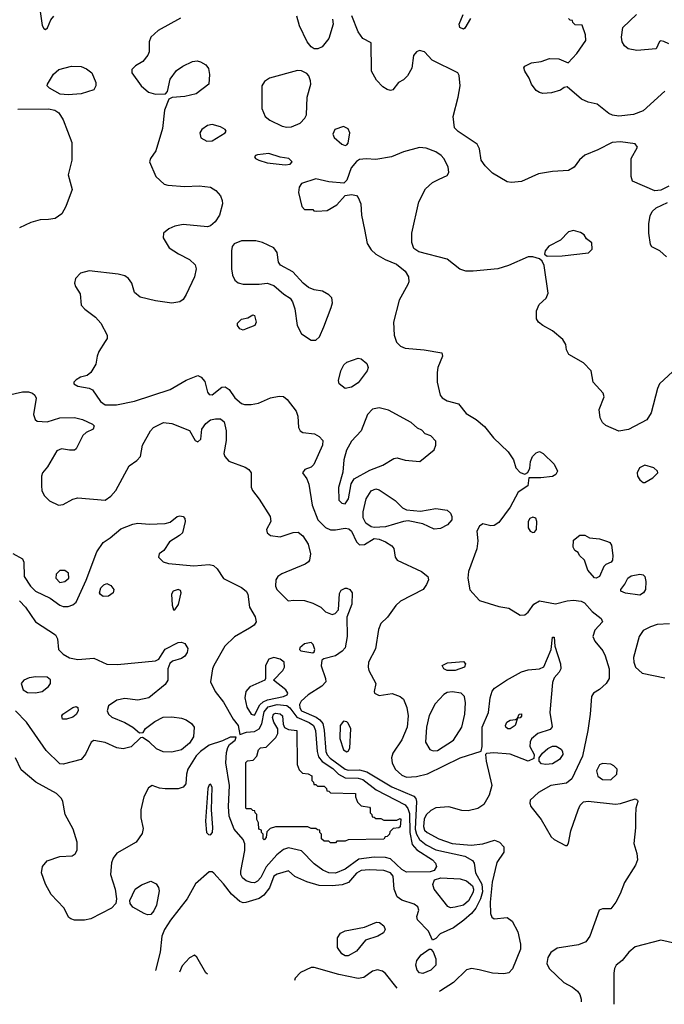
# Model space of a CAD drawing. Extents: x 1173029 to 1307123, y 522559 to 678521.
# Tile 279 of 623: x 1262466 to 1266446, y 525304 to 531383. Entities that reach past the tile are written whole.
import ezdxf

# ---------------------------------------------------------------- set-up
doc = ezdxf.new("R2010")
doc.units = 0

msp = doc.modelspace()

# ---------------------------------------------------------------- linework, layer by layer
at = {"layer": '0CON10XD'}
for points in [[(1262592.7, 531432.7), (1262606.1, 531346.1), (1262615, 531327.5), (1262625, 531322.5), (1262638.3, 531331.7), (1262659.1, 531380.9), (1262676.2, 531403.8)], [(1263458.3, 531391.7), (1263322, 531315), (1263275, 531275.7), (1263264.6, 531245), (1263265.6, 531185), (1263257.4, 531162.6), (1263226.2, 531123.8), (1263182, 531098), (1263158, 531075), (1263159.2, 531055), (1263216.5, 530975), (1263261.4, 530935), (1263305, 530922.5), (1263366, 530924), (1263379.7, 530940.3), (1263395.4, 531014.6), (1263435, 531068.6), (1263473.9, 531096.1), (1263533.8, 531125), (1263561.4, 531128.6), (1263583.3, 531123.3)], [(1264396.7, 531385), (1264401.2, 531355), (1264374.5, 531265.5), (1264332.9, 531215), (1264306.7, 531203.3), (1264285, 531203.6), (1264265, 531215.6), (1264241.2, 531245), (1264194.6, 531344.6), (1264176.2, 531405)], [(1266472.5, 530355), (1266425, 530330), (1266387, 530327), (1266250, 530385), (1266240, 530415), (1266240, 530525), (1266280, 530595), (1266265.6, 530615.6), (1266175, 530629.1), (1266123.3, 530625), (1266035, 530578.6), (1265955, 530547.1), (1265922.2, 530517.8), (1265888.7, 530471.3), (1265855, 530451.4), (1265755, 530445.7), (1265669.7, 530430.3), (1265565, 530384), (1265502.3, 530377.7), (1265475, 530381.2), (1265384, 530435), (1265339.7, 530479.7), (1265315.8, 530515), (1265304.3, 530585), (1265290, 530615), (1265173.1, 530693.1), (1265150.6, 530715), (1265141.8, 530785), (1265174, 530905), (1265185.4, 530975), (1265178.9, 531038.9), (1265172, 531055), (1265012.2, 531132.2), (1264964.3, 531184.3), (1264935, 531192.5), (1264915, 531184), (1264898.3, 531161.7), (1264887, 531083), (1264861.1, 531035), (1264835, 531010.6), (1264805, 530994), (1264770.5, 530949.5), (1264755, 530946.2), (1264735, 530952), (1264708.3, 530968.3), (1264668.3, 531008.3), (1264638, 531065), (1264635, 531240), (1264585, 531266.2), (1264555, 531306.7), (1264515.9, 531405.9)], [(1265249.2, 531390.8), (1265215, 531330), (1265205, 531324.2), (1265184.2, 531335), (1265179.2, 531355), (1265203.3, 531415)], [(1266448.5, 530941.5), (1266315, 530820), (1266255, 530798.1), (1266165, 530786.5), (1266125, 530792.2), (1266102.6, 530802.6), (1266031.7, 530861.7), (1265975, 530874), (1265935, 530892), (1265845, 530967.5), (1265826.4, 530963.6), (1265805, 530946.7), (1265749.2, 530930.8), (1265695, 530927.1), (1265675, 530932.9), (1265654.6, 530944.6), (1265625.7, 530985), (1265611.3, 531021.3), (1265583.8, 531065), (1265577.5, 531085), (1265583.6, 531096.4), (1265625, 531116.2), (1265685, 531124), (1265737.7, 531142.3), (1265795, 531140), (1265853, 531117), (1265905, 531173.8), (1265960.6, 531255), (1265959.1, 531289.1), (1265938.3, 531348.3), (1265895, 531350), (1265880, 531365), (1265878.3, 531378.3), (1265865, 531380), (1265855, 531390)], [(1266474.4, 531234.4), (1266443, 531247), (1266425, 531252.5), (1266415, 531247.5), (1266395, 531202.5), (1266275, 531191.5), (1266222.6, 531202.6), (1266200.4, 531220.4), (1266185.6, 531245), (1266182.2, 531275), (1266190, 531335), (1266273.8, 531415)], [(1263583.3, 531123.3), (1263614.6, 531104.6), (1263631.1, 531081.1), (1263638.5, 531045), (1263634.4, 530985), (1263555, 530924.5), (1263485, 530908.8), (1263408, 530902), (1263388, 530892), (1263359.4, 530825), (1263348.3, 530711.7), (1263307, 530573), (1263273.3, 530525), (1263266.7, 530505), (1263306.2, 530415), (1263357.3, 530367.3), (1263380.5, 530360.5), (1263485, 530352.9), (1263575, 530357.8), (1263645, 530348.6), (1263677.4, 530327.4), (1263705.5, 530295.5), (1263717.1, 530267.1), (1263717.5, 530245), (1263700.4, 530175), (1263673.6, 530135), (1263645, 530109.5), (1263625, 530104.5), (1263475, 530117.8), (1263425, 530108.1), (1263388, 530092), (1263354.5, 530065.5), (1263352, 530035), (1263390, 529975), (1263446.3, 529936.3), (1263515, 529902.5), (1263548.7, 529868.7), (1263555.8, 529845), (1263546, 529795), (1263494.4, 529685), (1263475, 529656), (1263455, 529640.8), (1263405, 529633.1), (1263305, 529647.1), (1263209.5, 529669.5), (1263175, 529699.2), (1263158.1, 529755), (1263138.6, 529785), (1263115, 529800.5), (1263075, 529812.1), (1262895, 529832.9), (1262842.6, 529817.4), (1262810, 529785), (1262803.8, 529755), (1262810, 529735), (1262839.3, 529689.3), (1262845, 529620), (1262867.5, 529595), (1262935, 529546), (1262968, 529508), (1263005.6, 529435), (1263005.7, 529415), (1262994.2, 529395), (1262955.8, 529335), (1262944, 529305), (1262936, 529255), (1262905.8, 529204.2), (1262883.9, 529186.1), (1262842.5, 529175), (1262815, 529160), (1262800, 529145), (1262800, 529135), (1262825, 529120), (1262895, 529108.6), (1262915, 529098.1), (1262965, 529025.4), (1262995, 529005.3), (1263064.7, 529005.3), (1263175, 529027.3), (1263395, 529099.4), (1263493.3, 529156.7), (1263565, 529185.5), (1263586.2, 529176.2), (1263608.6, 529148.6), (1263625, 529082.5), (1263635, 529068), (1263655, 529066), (1263715, 529113.8), (1263735, 529116), (1263759.7, 529099.7), (1263795, 529048.1), (1263835, 529012.1), (1263855, 529006.2), (1263895, 529006.8), (1263940, 529015), (1264015, 529048.2), (1264068.6, 529058.6), (1264095, 529056.2), (1264117.8, 529037.8), (1264173.8, 528965), (1264182.9, 528935), (1264186.7, 528865), (1264197.5, 528845), (1264215, 528834.3), (1264286.2, 528826.2), (1264315, 528809.4), (1264336.9, 528785), (1264335.6, 528755), (1264282.7, 528637.3), (1264265, 528620), (1264227.5, 528605), (1264212.5, 528585), (1264238.3, 528548.3), (1264251.4, 528515), (1264271.5, 528385), (1264306.7, 528295), (1264355, 528246.7), (1264385, 528233.3), (1264415, 528232.5), (1264475, 528243.8), (1264498.4, 528238.4), (1264515.6, 528225), (1264545, 528158.8), (1264565, 528140.6), (1264595, 528142.9), (1264655, 528180), (1264685, 528176), (1264725, 528158), (1264763.9, 528133.9), (1264775, 528117.5), (1264783.8, 528065), (1264795.8, 528045.8), (1264946.7, 527976.7), (1264985.5, 527945.5), (1264989.2, 527925), (1264978, 527895), (1264956, 527865), (1264817.2, 527792.8), (1264788.5, 527765), (1264735.9, 527694.1), (1264695.6, 527655), (1264681.3, 527618.7), (1264662.4, 527497.6), (1264618.8, 527415), (1264616.9, 527385), (1264622.5, 527365), (1264665.8, 527285), (1264654, 527235), (1264656.7, 527225), (1264685, 527210.8), (1264765, 527222), (1264814.3, 527204.3), (1264836.6, 527186.6), (1264856.7, 527136.7), (1264863.8, 527085), (1264857.5, 527015), (1264825, 526935.8), (1264768.9, 526855), (1264761.1, 526825), (1264765.6, 526795), (1264783.5, 526755), (1264825, 526717.5), (1264855, 526706.6), (1264915, 526709.3), (1264983.2, 526726.8), (1265185, 526825.3), (1265315, 526867.5), (1265322, 526895), (1265321.6, 527015), (1265359.3, 527105), (1265370.8, 527195), (1265383.4, 527236.6), (1265398, 527255), (1265471.4, 527305), (1265565, 527357.1), (1265605, 527369.3), (1265675, 527375.6), (1265702.1, 527387.9), (1265746.2, 527495), (1265755, 527570), (1265765, 527570), (1265768.8, 527515), (1265805.6, 527405), (1265807.5, 527375), (1265796.2, 527355), (1265765, 527318.8), (1265755, 527290), (1265737.9, 527105), (1265754.1, 527015.9), (1265740.3, 526999.7), (1265665, 526974.6), (1265625, 526942.9), (1265616.5, 526925), (1265615.7, 526895), (1265642.5, 526845), (1265639.3, 526820.7), (1265605, 526804), (1265495, 526847.1), (1265393, 526857), (1265347.5, 526852.5), (1265342.5, 526845), (1265346, 526804), (1265380.8, 526655), (1265364.6, 526595), (1265332.2, 526537.8), (1265295, 526512.3), (1265235, 526498.9), (1265195, 526500.7), (1265115, 526523.2), (1265035, 526515.8), (1265005, 526500.7), (1264975, 526472.5), (1264964.1, 526445.9), (1264959.6, 526400.4), (1264965, 526379.6), (1264980.8, 526365), (1265054.4, 526325), (1265135, 526296.7), (1265253.7, 526286.3), (1265324.6, 526295.4), (1265396.6, 526316.6), (1265428.8, 526305), (1265455.8, 526275.8), (1265455, 526242.5), (1265411.1, 526178.9), (1265382, 526058), (1265371.5, 525935), (1265372.1, 525865), (1265380.8, 525840.8), (1265395, 525830.6), (1265475, 525840.4), (1265507.3, 525817.3), (1265541, 525751), (1265557.8, 525675), (1265557.8, 525645), (1265507.5, 525522.5), (1265485, 525498.2), (1265455, 525492.5), (1265385.3, 525495.3), (1265303.4, 525516.6), (1265255, 525524.3), (1265225, 525517.5), (1265145, 525438.5), (1265065, 525386.9), (1265056.5, 525383.5)], [(1262765, 530918.8), (1262716.4, 530923.6), (1262649.5, 530959.5), (1262636.2, 530975), (1262638, 530985), (1262675, 531046.2), (1262708.8, 531075), (1262785.6, 531095.6), (1262845, 531094.2), (1262879.7, 531079.7), (1262912.5, 531055), (1262936.2, 530995), (1262936.1, 530973.9), (1262925, 530950), (1262845, 530924), (1262765, 530918.8)], [(1264115, 530718.1), (1264145, 530721.9), (1264196.8, 530743.2), (1264226.2, 530775), (1264236, 530795), (1264241.2, 530905), (1264263.1, 530985), (1264262.5, 531005), (1264252, 531035), (1264239.7, 531049.7), (1264205, 531067.1), (1264182.1, 531067.9), (1264009.4, 531020.6), (1263978.2, 531001.8), (1263960.8, 530975), (1263960.8, 530835), (1263980.8, 530785), (1264011.4, 530761.4), (1264086.7, 530725), (1264115, 530718.1)], [(1262455, 530831.1), (1262645, 530832.9), (1262683, 530823), (1262707, 530807), (1262734.2, 530764.2), (1262788.9, 530625), (1262788.1, 530515), (1262765.6, 530425), (1262790, 530335), (1262751.1, 530228.9), (1262725.5, 530184.5), (1262685, 530155.7), (1262645, 530150)], [(1263621.7, 530631.7), (1263655, 530634.3), (1263734, 530685), (1263740, 530695), (1263734, 530705), (1263705, 530721.8), (1263655, 530735.4), (1263625, 530729.6), (1263590, 530705), (1263577.5, 530685), (1263585, 530653.3), (1263621.7, 530631.7)], [(1264475, 530606.7), (1264485, 530610), (1264495, 530620), (1264504, 530685), (1264495, 530708.8), (1264465, 530724), (1264412.5, 530705), (1264400, 530675), (1264407.5, 530655), (1264455, 530613.3), (1264475, 530606.7)], [(1266524.2, 529235), (1266416.9, 529135), (1266403.7, 529106.3), (1266364.7, 528955), (1266337, 528913), (1266225, 528852.5), (1266165, 528842.5), (1266085, 528878), (1266065, 528896.2), (1266049.2, 528925), (1266042.9, 528975), (1266074, 529055), (1266067.3, 529077.3), (1266006.7, 529145), (1265993.3, 529215), (1265946.7, 529265), (1265855.8, 529315.8), (1265842.5, 529345), (1265837.3, 529377.3), (1265818.3, 529408.3), (1265755, 529461.2), (1265695, 529494.2), (1265668, 529515), (1265657.5, 529535), (1265655.7, 529585), (1265674, 529625), (1265717.3, 529662.7), (1265729.2, 529695), (1265704.2, 529865), (1265692.3, 529892.3), (1265676.1, 529906.1), (1265635, 529918), (1265605, 529918), (1265484.4, 529865.6), (1265417.5, 529845), (1265265, 529829.5), (1265220.9, 529830.9), (1265182.4, 529842.4), (1265104.3, 529904.3), (1264929.7, 529949.7), (1264900, 529970), (1264888, 530008), (1264886.6, 530065), (1264931.2, 530258.8), (1264971.9, 530338.1), (1265015, 530378.1), (1265055, 530398.6), (1265105, 530421.2), (1265115, 530440), (1265110.8, 530475), (1265084.2, 530525), (1265068, 530545), (1265035, 530567.1), (1264975, 530589.2), (1264935, 530592.9), (1264835, 530566.5), (1264762.5, 530535), (1264665, 530519.5), (1264605, 530524.4), (1264565, 530520), (1264545, 530506.2), (1264512.8, 530467.2), (1264485, 530392.5), (1264467, 530373), (1264375, 530380.8), (1264295, 530400), (1264205, 530371.2), (1264191.7, 530348.3), (1264187.5, 530315), (1264208.3, 530228.3), (1264225, 530210), (1264275, 530210), (1264282.5, 530202.5), (1264301.2, 530201.2), (1264365, 530204), (1264425, 530238.8), (1264475, 530297.5), (1264515, 530302.5), (1264545, 530296.7), (1264556, 530285), (1264571.9, 530245), (1264577.1, 530175), (1264595, 530086.7), (1264611.8, 530001.8), (1264635, 529961.4), (1264665, 529935.7), (1264722.6, 529902.6), (1264793, 529873), (1264845, 529830), (1264865.6, 529795), (1264868.1, 529765), (1264863.2, 529746.8), (1264809.4, 529650.6), (1264774.6, 529515), (1264778.7, 529435), (1264792.6, 529392.6), (1264816.8, 529366.8), (1264845, 529353.8), (1264963.6, 529343.6), (1265072.5, 529325), (1265076.7, 529305), (1265048, 529235), (1265042.5, 529205), (1265042.5, 529145), (1265062, 529065), (1265075, 529048), (1265105, 529029.2), (1265175, 529011.2), (1265221.7, 528951.7), (1265285, 528914), (1265335, 528870.8)], [(1264105, 530486.2), (1264135, 530490), (1264147.5, 530505), (1264127.5, 530525), (1264075, 530533.8), (1264005, 530556.7), (1263935, 530548.8), (1263922.5, 530545), (1263916.7, 530535), (1263922.5, 530525), (1263942.5, 530515), (1263995, 530499.4), (1264105, 530486.2)], [(1266459.3, 529919.3), (1266418.8, 529955), (1266369.5, 529979.5), (1266360, 529995), (1266350, 530065), (1266350, 530125), (1266357.9, 530172.1), (1266370.9, 530199.1), (1266395, 530221.2), (1266465, 530253.3)], [(1262645, 530150), (1262592.8, 530147.2), (1262535, 530131.4), (1262465, 530096.9)], [(1265722.5, 529922.5), (1265815, 529924.4), (1265977, 529943), (1266000, 529965), (1265997.5, 530005), (1265965, 530030), (1265950, 530055), (1265927.9, 530067.9), (1265885, 530081.4), (1265855, 530072.9), (1265805, 530021.4), (1265732.5, 529985), (1265710.8, 529955), (1265706.7, 529935), (1265722.5, 529922.5)], [(1264265, 529404.2), (1264295, 529404.4), (1264317.1, 529425), (1264344.6, 529485.4), (1264388.8, 529605), (1264396.7, 529635), (1264392.5, 529665), (1264375, 529683.3), (1264335, 529705.8), (1264284.4, 529714.4), (1264250, 529730), (1264216.2, 529755), (1264152, 529825), (1264076.1, 529866.1), (1264063.8, 529885), (1264056, 529945), (1264034.4, 529974.4), (1263965, 530006.4), (1263925, 530017.9), (1263835, 530017.5), (1263790.7, 529999.3), (1263777.9, 529982.1), (1263773.1, 529955), (1263773.1, 529845), (1263779.4, 529805), (1263794.6, 529774.6), (1263815, 529757.8), (1263845, 529748.8), (1263945, 529749.1), (1263995, 529755.8), (1264035, 529742), (1264097.6, 529687.6), (1264135, 529664), (1264151.3, 529641.3), (1264165, 529597.5), (1264179.6, 529495), (1264205, 529444), (1264265, 529404.2)], [(1263845, 529466.7), (1263825, 529473.3), (1263810, 529495), (1263811.7, 529508.3), (1263836.4, 529533.6), (1263875, 529542.5), (1263905, 529560), (1263915, 529556.7), (1263925.6, 529515), (1263918, 529495), (1263865, 529473.8), (1263845, 529466.7)], [(1264475, 529106.2), (1264438.9, 529135), (1264434.5, 529155), (1264449.5, 529215), (1264467.8, 529252.2), (1264485, 529267.8), (1264555, 529293.1), (1264575, 529289.4), (1264609.3, 529259.3), (1264616.9, 529235), (1264612.2, 529215), (1264555, 529140), (1264515, 529113.8), (1264475, 529106.2)], [(1262393.3, 529065), (1262484.5, 529084.5), (1262520, 529085), (1262545, 529077.1), (1262559.2, 529065), (1262568.1, 529045), (1262552.5, 528945), (1262562.5, 528915), (1262573.9, 528903.9), (1262635, 528899.2), (1262715, 528924.3), (1262805, 528925.6), (1262855, 528914.4), (1262915, 528885.6), (1262925.7, 528875), (1262920.8, 528855), (1262876.8, 528833.2), (1262856.4, 528815), (1262815, 528733.8), (1262804.1, 528725.9), (1262774.3, 528724.3), (1262725, 528734), (1262695, 528721.2), (1262637, 528623), (1262607.5, 528585), (1262600, 528565), (1262600, 528505), (1262603.3, 528475), (1262616.7, 528445), (1262651.3, 528411.3), (1262705, 528385.6), (1262735, 528388.5), (1262795, 528422.5), (1262825, 528430.4), (1262993, 528417), (1263028.3, 528441.7), (1263058.9, 528475), (1263142.7, 528627.3), (1263189.1, 528660.9), (1263211.2, 528685), (1263224.1, 528755.9), (1263274.2, 528845), (1263292, 528865), (1263355, 528895.6), (1263405, 528888.9), (1263515.5, 528845.5), (1263550, 528785), (1263565, 528777.1), (1263585, 528793.3), (1263590, 528855), (1263615, 528888.6), (1263645, 528911.4), (1263675, 528918.6), (1263705, 528918), (1263729.3, 528899.3), (1263740.5, 528845), (1263740, 528785), (1263726.9, 528705), (1263731.9, 528685), (1263757.8, 528657.8), (1263859.2, 528619.2), (1263880, 528605), (1263894.4, 528585), (1263896, 528496), (1263902.9, 528475), (1263945, 528422.9), (1264012, 528315), (1264016.2, 528285), (1263990, 528235), (1263995, 528213.8), (1264015, 528198), (1264075, 528188.8), (1264154.3, 528215.7), (1264185, 528218.1), (1264215, 528196.5), (1264248, 528145), (1264260.6, 528085), (1264256.2, 528045), (1264250, 528035), (1264229.5, 528020.5), (1264085, 527962), (1264060, 527945), (1264046.7, 527925), (1264046.2, 527885), (1264053.8, 527865), (1264124.2, 527794.2), (1264159.3, 527799.3), (1264225, 527795.7), (1264275, 527780.8), (1264325.6, 527755.6), (1264355, 527726.2), (1264395, 527711.2), (1264413.6, 527716.4), (1264435, 527740), (1264440.5, 527839.5), (1264450.5, 527859.5), (1264475, 527873.8), (1264485, 527872), (1264504.1, 527864.1), (1264518, 527845), (1264516, 527775), (1264486.6, 527693.4), (1264488.2, 527575), (1264476.5, 527505), (1264457, 527483), (1264415.3, 527454.7), (1264343.3, 527436.7), (1264331.4, 527428.6), (1264327, 527393), (1264354.5, 527315), (1264355.6, 527295), (1264332.2, 527267.8), (1264247.5, 527215), (1264204.8, 527175.2), (1264194.4, 527155.6), (1264195.2, 527135), (1264206, 527115), (1264296.7, 527076.7), (1264319.8, 527059.8), (1264336.9, 527036.9), (1264346.9, 526996.9), (1264355.4, 526865), (1264364.2, 526844.2), (1264383, 526823), (1264475, 526754.5), (1264495, 526748.7), (1264565, 526752), (1264609.6, 526739.6), (1264764.6, 526645.4), (1264899.6, 526589.6), (1264911.8, 526575), (1264916.8, 526555), (1264907.5, 526385), (1264915, 526353.2), (1264935, 526320.4), (1264975, 526288.4), (1265035, 526257.9), (1265215, 526219.1), (1265262.1, 526192.1), (1265272.2, 526175), (1265279.7, 526115), (1265319.1, 526045), (1265322.8, 525997.2), (1265310.5, 525955), (1265282.4, 525897.6), (1265255.4, 525864.6), (1265207.1, 525822.9), (1265144, 525776), (1265062.2, 525737.8), (1265035, 525710), (1265015, 525700), (1264990.8, 525755), (1264921.2, 525825), (1264918, 525845), (1264930, 525885), (1264924, 525905), (1264901.1, 525921.1), (1264825, 525947.3), (1264797.3, 525967.3), (1264777.1, 526015), (1264771.7, 526095), (1264755, 526115.3), (1264715, 526128.9), (1264624.3, 526134.3), (1264575, 526129.6), (1264545, 526112.8), (1264495.2, 526054.8), (1264457.8, 526042.2), (1264395, 526034.3), (1264315, 526037.8), (1264239.7, 526059.7), (1264165, 526093.3), (1264125, 526126.7), (1264055, 526107.1), (1264035, 526095.5), (1264007.5, 526022.5), (1263972.7, 525977.3), (1263945, 525956.7), (1263861.7, 525931.7), (1263845, 525930), (1263825, 525937.8), (1263773, 525983), (1263725, 526048.1), (1263665, 526113.3), (1263655, 526122.5), (1263635, 526122.5), (1263551.7, 526048.3), (1263499.2, 525955), (1263396.3, 525823.7), (1263360, 525765), (1263343.2, 525725), (1263333.9, 525625), (1263304.1, 525513.3)], [(1264475, 528392.7), (1264496.8, 528425), (1264512.4, 528517.6), (1264531.5, 528548.5), (1264628.8, 528601.2), (1264708.3, 528631.7), (1264775, 528674.2), (1264797.5, 528677.5), (1264845, 528663.3), (1264935.5, 528654.5), (1265025, 528727.5), (1265036.2, 528755), (1265035, 528780), (1265005, 528812.5), (1264970, 528825), (1264949.3, 528849.3), (1264921.7, 528861.7), (1264882.5, 528895), (1264742.5, 528972.5), (1264686.2, 528986.2), (1264645, 528977.7), (1264614.4, 528945.6), (1264574.7, 528845), (1264515, 528780.6), (1264484.7, 528725.3), (1264467.1, 528665), (1264461.4, 528588.6), (1264433.8, 528495), (1264437.2, 528417.2), (1264455, 528396.9), (1264475, 528392.7)], [(1265335, 528870.8), (1265390.9, 528800.9), (1265482.5, 528715), (1265514.2, 528665), (1265530, 528615), (1265555, 528587.5), (1265585, 528577.5), (1265603, 528587), (1265615.8, 528614.2), (1265620.6, 528655), (1265631.9, 528685), (1265655, 528708.6), (1265675, 528716.9), (1265697.1, 528705), (1265765, 528637.5), (1265785.5, 528595), (1265776.9, 528575), (1265755, 528562.3), (1265684.3, 528554.3), (1265610, 528555), (1265604, 528505), (1265544.1, 528465.9), (1265495, 528373.3), (1265425, 528279.2), (1265395, 528259.2), (1265375, 528258), (1265325, 528270), (1265305, 528256), (1265288.9, 528225), (1265294.4, 528165), (1265287.8, 528115), (1265237.8, 527975), (1265232.2, 527935), (1265245, 527862.5), (1265305, 527796.7), (1265425, 527759.4), (1265485, 527748.9), (1265555, 527706.7), (1265585, 527708.1), (1265605, 527725.7), (1265639.5, 527775), (1265674.7, 527795.3), (1265774, 527776), (1265845, 527795.4), (1265885, 527798.9), (1265931.7, 527791.7), (1265952.1, 527782.1), (1265999.4, 527729.4), (1266056.7, 527685), (1266063.3, 527665), (1266015.9, 527614.1), (1266004.6, 527575), (1266016.4, 527546.4), (1266065.6, 527485), (1266081.1, 527455), (1266105.4, 527375.4), (1266105.6, 527315), (1266086.9, 527285), (1266045, 527246.7), (1266008.8, 527225), (1265995.8, 527205), (1265988.5, 527095), (1265972.5, 526995), (1265941.4, 526835), (1265875, 526695.6), (1265840.9, 526669.1), (1265745, 526655.4), (1265668.7, 526611.3), (1265618, 526565), (1265615.8, 526545), (1265622.5, 526525), (1265685, 526445.6), (1265747.6, 526337.6), (1265765, 526321.9), (1265835, 526283.3), (1265845, 526283.3), (1265855, 526297.5), (1265869.5, 526375), (1265914.7, 526505.3), (1265927.1, 526532.9), (1265947.3, 526552.7), (1265975, 526558.2), (1266145, 526538.9), (1266175, 526543.1), (1266265, 526572.5), (1266280, 526565), (1266282.5, 526555), (1266270, 526515), (1266267.1, 526465), (1266266.8, 526393.2), (1266256.8, 526296.8), (1266276.7, 526235), (1266280.6, 526195), (1266267.8, 526162.2), (1266199.1, 526055), (1266172.5, 525985), (1266145.5, 525934.5), (1266115, 525892.5), (1266065, 525893.8), (1266044, 525885), (1265985.4, 525725), (1265960.2, 525689.8), (1265915, 525670), (1265785, 525650.8), (1265745.6, 525624.4), (1265726.8, 525593.2), (1265720.6, 525555), (1265735.7, 525525), (1265825, 525439.1), (1265879.3, 525409.3), (1265910, 525385), (1265924.4, 525365), (1265932.9, 525335), (1265932.2, 525318.6)], [(1266325, 528524.3), (1266375, 528553.3), (1266406, 528585), (1266403.8, 528595), (1266381.2, 528615), (1266325, 528631.8), (1266293.4, 528616.6), (1266278.2, 528585), (1266280.5, 528565), (1266295, 528540.8), (1266315, 528524.3), (1266325, 528524.3)], [(1265025, 528238.1), (1264955, 528270.5), (1264865, 528288), (1264835, 528284.3), (1264725, 528251.1), (1264655, 528246.9), (1264635, 528251.4), (1264603.8, 528273.8), (1264586.5, 528306.5), (1264586.2, 528345), (1264604.7, 528425), (1264635.3, 528474.7), (1264665, 528486.4), (1264685, 528480), (1264784.6, 528414.6), (1264829.7, 528369.7), (1264855, 528356), (1264940.9, 528349.1), (1265035, 528364.5), (1265105, 528354.4), (1265126.5, 528335), (1265134.4, 528315), (1265133.1, 528295), (1265106.2, 528263.8), (1265065, 528241.4), (1265025, 528238.1)], [(1262425, 528087.5), (1262484.2, 528054.2), (1262492.5, 528032.5), (1262493.5, 527945), (1262532.7, 527885), (1262564.8, 527854.8), (1262655, 527812), (1262715, 527768), (1262735, 527759.6), (1262765, 527759.2), (1262795, 527770), (1262815, 527786.9), (1262877.6, 527922.4), (1262942.7, 528097.3), (1262980.8, 528155), (1263025, 528182.7), (1263091.7, 528238.3), (1263165, 528268.5), (1263195, 528274.6), (1263265, 528268.8), (1263365, 528271.1), (1263395, 528280.8), (1263438.8, 528315), (1263455, 528319.5), (1263475.3, 528315.3), (1263485, 528303.8), (1263487.9, 528285), (1263470.6, 528215), (1263452.4, 528197.6), (1263390.2, 528159.8), (1263356.7, 528105), (1263327.5, 528085), (1263322.5, 528065), (1263352.5, 528035), (1263385, 528026), (1263541.7, 528011.7), (1263635, 528018.6), (1263661.9, 528011.9), (1263685, 527992), (1263725, 527932.5), (1263835, 527877.9), (1263864.3, 527855), (1263874.4, 527835), (1263885.6, 527755), (1263920.6, 527695), (1263926.9, 527665), (1263912.9, 527645), (1263885.7, 527625), (1263793, 527573), (1263733.5, 527515), (1263665.6, 527395), (1263655.7, 527375), (1263643.3, 527295), (1263672, 527235), (1263725, 527170), (1263784.8, 527064.8), (1263815.4, 527025), (1263825, 526970), (1263866.9, 526983.1), (1263915, 526988.1), (1263944.4, 527005), (1263960.5, 527035), (1263975, 527110), (1263999.4, 527140.6), (1264054.9, 527155.1), (1264115, 527148.8), (1264134.4, 527134.4), (1264176.9, 527076.9), (1264253.6, 527043.6), (1264279.8, 527025), (1264292.2, 526995), (1264303.4, 526865), (1264311.9, 526831.9), (1264333.3, 526803.3), (1264399.5, 526759.5), (1264435, 526723.9), (1264475, 526702.8), (1264555, 526700.3), (1264585, 526691.5), (1264667.7, 526627.7), (1264845.7, 526535.7), (1264862.9, 526512.9), (1264872.5, 526482.5), (1264874.7, 526364.7), (1264889.5, 526289.5), (1264918, 526258), (1265013.8, 526195), (1265033.3, 526175), (1265038.6, 526155), (1265025, 526130), (1264999.4, 526120.6), (1264855, 526119.3), (1264825, 526135.2), (1264755, 526202.7), (1264725, 526210.4), (1264655, 526213), (1264560.4, 526199.6), (1264475, 526138.7), (1264415, 526114.3), (1264375, 526114.8), (1264338.3, 526131.7), (1264285, 526171.1), (1264205, 526250.4), (1264125, 526270), (1264095, 526260.4), (1264053.7, 526226.3), (1263988, 526152), (1263954, 526086), (1263935, 526063.7), (1263915, 526054.5), (1263895, 526055.6), (1263865, 526065.8), (1263841.1, 526085), (1263831.8, 526105), (1263831.4, 526125), (1263856.6, 526253.4), (1263856.5, 526295), (1263845, 526321.2), (1263790.2, 526385), (1263759.8, 526465), (1263755.6, 526525), (1263761, 526655), (1263739.7, 526795), (1263742.7, 526857.3), (1263750.4, 526889.6), (1263762.4, 526907.6), (1263796, 526935), (1263802.5, 526952.5), (1263765, 526952.9), (1263718.8, 526931.2), (1263635, 526904.2), (1263582, 526865), (1263555, 526836.9), (1263505.3, 526754.7), (1263496.2, 526725), (1263492.5, 526665), (1263475, 526644.6), (1263445, 526634.7), (1263363.4, 526633.4), (1263328.5, 526638.5), (1263285, 526654.2), (1263260.6, 526639.4), (1263232.5, 526585), (1263213.8, 526505), (1263213.8, 526455), (1263229.1, 526389.1), (1263221.7, 526358.3), (1263185, 526304.4), (1263065, 526237.3), (1263043.2, 526206.8), (1263032.4, 526177.6), (1263026.1, 526105), (1263055.5, 526015), (1263064.4, 525955), (1263059.2, 525925), (1263032.1, 525897.9), (1262905, 525830.6), (1262866.8, 525823.2), (1262805, 525822.5), (1262781.4, 525831.4), (1262770.6, 525840.6), (1262739.1, 525899.1), (1262661.3, 525981.3), (1262625.5, 526045.5), (1262600.6, 526115), (1262608, 526155), (1262635, 526189.2), (1262713.6, 526216.4), (1262790.5, 526219.5), (1262807.9, 526232.1), (1262821.4, 526255), (1262821.9, 526305), (1262796.4, 526385), (1262746.5, 526475), (1262733.5, 526555), (1262723.5, 526575), (1262694.3, 526604.3), (1262565.6, 526675), (1262475, 526751.4), (1262439.5, 526825)], [(1265635, 528216.2), (1265645, 528218.8), (1265657.5, 528235), (1265658, 528285), (1265652.5, 528305), (1265635, 528311.2), (1265616.1, 528303.9), (1265606.2, 528285), (1265606.2, 528245), (1265616.7, 528225), (1265635, 528216.2)], [(1266025, 527934), (1266015, 527937.5), (1265972.5, 527985), (1265952.5, 528045), (1265922.5, 528075), (1265913, 528093), (1265892.5, 528105), (1265882.5, 528125), (1265885, 528170), (1265925, 528200), (1265955, 528200), (1265983, 528183), (1266045, 528176.7), (1266095, 528161.2), (1266108.8, 528155), (1266119.3, 528139.3), (1266128.6, 528075), (1266126.2, 528045), (1266117.3, 528032.7), (1266085, 528020), (1266072.5, 528007.5), (1266045.5, 527944.5), (1266025, 527934)], [(1262715, 527908.5), (1262745, 527913.3), (1262768.9, 527935), (1262767.1, 527965), (1262745, 527982.9), (1262715, 527982.9), (1262691.7, 527958.3), (1262688.9, 527935), (1262715, 527908.5)], [(1266295, 527830), (1266205, 527841.2), (1266177.5, 527855), (1266176.7, 527865), (1266202.3, 527897.7), (1266221.2, 527935), (1266240.9, 527949.1), (1266295, 527960), (1266315, 527956), (1266325.8, 527945), (1266332, 527915), (1266329.2, 527865), (1266316.2, 527845), (1266295, 527830)], [(1262981.7, 527821.7), (1262965, 527833.1), (1262959.1, 527845), (1262966.8, 527875), (1262985, 527893.8), (1263005, 527901.2), (1263029.5, 527889.5), (1263047.1, 527865), (1263042.7, 527845), (1263015, 527822.7), (1262981.7, 527821.7)], [(1263425, 527740), (1263447.3, 527772.7), (1263463.6, 527843.6), (1263458.3, 527858.3), (1263445, 527863.8), (1263413.3, 527855), (1263403.8, 527835), (1263407, 527767), (1263415, 527740), (1263425, 527740)], [(1262465, 527795.5), (1262501.8, 527755), (1262564.3, 527665), (1262688, 527585), (1262699.2, 527559.2), (1262706, 527495), (1262735.4, 527465.4), (1262773.4, 527443.4), (1262825, 527432.2), (1262925, 527439.7), (1263005, 527403.5), (1263070.7, 527400.7), (1263305, 527423.8), (1263325.9, 527434.1), (1263345, 527467.5), (1263364.6, 527495.4), (1263445, 527537.5), (1263465, 527538.9), (1263485, 527530.6), (1263505, 527500), (1263500.5, 527475), (1263485, 527452.5), (1263465, 527439.5), (1263408.8, 527421.2), (1263392.7, 527407.3), (1263380.8, 527375), (1263380.9, 527305), (1263365, 527278.1), (1263263.2, 527196.8), (1263195, 527180.6), (1263115, 527191.9), (1263065, 527181.1), (1263015, 527145.8), (1263005.7, 527115), (1263014.2, 527095), (1263035, 527077.1), (1263114.4, 527044.4), (1263164.1, 527014.1), (1263205, 526980), (1263228.3, 526981.7), (1263243.6, 527006.4), (1263300.2, 527049.8), (1263353, 527077), (1263405, 527078.9), (1263465, 527070), (1263495, 527059.1), (1263526.5, 527036.5), (1263542.9, 527015), (1263539.2, 526955), (1263514.7, 526915), (1263464.8, 526875.2), (1263405, 526859.4), (1263352.2, 526862.2), (1263311.2, 526881.2), (1263265, 526923.8), (1263225, 526950), (1263211.7, 526948.3), (1263155, 526893.3), (1263105, 526880), (1263065, 526887.8), (1262995, 526920), (1262925, 526932), (1262908.3, 526921.7), (1262872, 526848), (1262845, 526815.7), (1262735, 526786), (1262715, 526788), (1262630.5, 526870.5), (1262509.2, 527045), (1262440.4, 527115)], [(1266477.4, 527652.6), (1266402, 527648), (1266361.2, 527635), (1266315, 527612.2), (1266289.6, 527575), (1266254.5, 527445.5), (1266256.9, 527415), (1266268.1, 527385), (1266307.9, 527347.9), (1266448.8, 527318.8)], [(1264275, 527473.3), (1264285, 527480), (1264288, 527495), (1264278.8, 527525), (1264265, 527537.5), (1264225, 527528.8), (1264196.7, 527505), (1264193.8, 527495), (1264202.5, 527485), (1264275, 527473.3)], [(1263915, 527089.6), (1263948.3, 527151.7), (1263969, 527171), (1263996.6, 527183.4), (1264095.6, 527205), (1264116.9, 527215), (1264122.5, 527225), (1264109.5, 527245), (1264033.8, 527305), (1264090, 527365), (1264101.4, 527385), (1264098, 527415), (1264075, 527434.2), (1264035, 527444.3), (1264004.5, 527435.5), (1263983.8, 527395), (1263984.1, 527315.9), (1263978.8, 527305), (1263886.3, 527263.7), (1263862.3, 527235), (1263856.5, 527195), (1263868.7, 527138.7), (1263895, 527095.5), (1263915, 527089.6)], [(1265155, 527364), (1265105, 527365.5), (1265084.2, 527375), (1265074, 527395), (1265107.6, 527412.4), (1265205, 527420), (1265218, 527405), (1265211.2, 527385), (1265155, 527364)], [(1262564.2, 527225.8), (1262605, 527234), (1262645, 527266.2), (1262655.8, 527285), (1262656.4, 527306.4), (1262635, 527322.9), (1262565, 527325.3), (1262525, 527319.6), (1262492.5, 527305), (1262476.2, 527285), (1262488.8, 527245), (1262515, 527228), (1262564.2, 527225.8)], [(1265018.2, 526868.2), (1265045, 526871.2), (1265145.2, 526934.8), (1265196, 527015), (1265213.6, 527095), (1265218.9, 527165), (1265211.9, 527205), (1265191.2, 527225), (1265135, 527233.6), (1265105, 527228.2), (1265084, 527216), (1265031.2, 527158.8), (1264995, 527087.5), (1264978.1, 527015), (1264972.1, 526922.1), (1264997.8, 526877.8), (1265018.2, 526868.2)], [(1262755, 527063.8), (1262730, 527065), (1262726.7, 527085), (1262733.3, 527095), (1262795, 527137.1), (1262815, 527142), (1262825, 527136.2), (1262827.1, 527115), (1262815, 527092), (1262795, 527075.8), (1262755, 527063.8)], [(1264415, 526300), (1264385, 526300), (1264375, 526310), (1264345, 526310), (1264330, 526325), (1264330, 526355), (1264320, 526365), (1264318.3, 526378.3), (1264305, 526380), (1264295, 526390), (1264265, 526390), (1264245, 526400), (1264045, 526400), (1264011.7, 526388.3), (1263991.7, 526368.3), (1263987, 526333), (1263975, 526320), (1263970, 526325), (1263970, 526355), (1263960, 526365), (1263958.3, 526378.3), (1263942.5, 526385), (1263940, 526425), (1263930, 526445), (1263930, 526475), (1263920, 526485), (1263918.3, 526498.3), (1263905, 526500), (1263895, 526510), (1263865, 526510), (1263862.5, 526515), (1263863, 526797), (1263873, 526807), (1263908.3, 526811.7), (1263930, 526835), (1263940, 526875), (1263953, 526887), (1263988.3, 526891.7), (1264048.3, 526951.7), (1264060, 526975), (1264060, 527005), (1264035.7, 527045), (1264027.9, 527075), (1264033.8, 527095), (1264045, 527100.7), (1264075, 527097.8), (1264088.2, 527085), (1264093.3, 527033.3), (1264101.7, 527011.7), (1264125, 527000), (1264177.5, 526995), (1264180, 526785), (1264191.7, 526751.7), (1264211.7, 526731.7), (1264247, 526727), (1264270, 526715), (1264270, 526685), (1264280, 526675), (1264281.7, 526661.7), (1264295, 526660), (1264305, 526650), (1264345, 526650), (1264360, 526635), (1264361.7, 526621.7), (1264375, 526620), (1264385, 526610), (1264540, 526605), (1264540, 526585), (1264551.7, 526551.7), (1264575, 526530), (1264625, 526520), (1264630, 526515), (1264630, 526485), (1264640, 526475), (1264641.7, 526461.7), (1264655, 526460), (1264665, 526450), (1264695, 526450), (1264715, 526440), (1264795, 526440), (1264815, 526450), (1264820, 526445), (1264815, 526400), (1264807, 526393), (1264771.7, 526388.3), (1264751.7, 526368.3), (1264750, 526355), (1264735, 526340), (1264721.7, 526338.3), (1264715, 526322.5), (1264495, 526320), (1264475, 526310), (1264425, 526310), (1264415, 526300)], [(1264485, 526862.5), (1264495, 526866.7), (1264504.2, 526885), (1264509.5, 527005), (1264495, 527039.2), (1264485, 527048.6), (1264465, 527050.8), (1264444.4, 527025), (1264442.2, 526945), (1264464.3, 526875), (1264485, 526862.5)], [(1265495, 527004.5), (1265480, 527005), (1265466.9, 527015), (1265464.5, 527025), (1265474.4, 527045), (1265495, 527057.5), (1265527.5, 527062.5), (1265540, 527070), (1265550, 527095), (1265565, 527097.5), (1265565, 527082.5), (1265555, 527072.5), (1265540, 527070), (1265525.8, 527025), (1265495, 527004.5)], [(1265715, 526784.3), (1265688.3, 526788.3), (1265672.5, 526805), (1265672.5, 526825), (1265694, 526855), (1265726, 526884), (1265755, 526897.8), (1265777.4, 526897.4), (1265808.9, 526878.9), (1265818.1, 526865), (1265818.9, 526845), (1265799.4, 526815), (1265755, 526789.1), (1265715, 526784.3)], [(1266115, 526690), (1266153.3, 526725), (1266154.4, 526755), (1266135, 526775.6), (1266115, 526786.5), (1266065, 526790), (1266045, 526782.9), (1266026.2, 526745), (1266035, 526712.5), (1266065, 526690.8), (1266115, 526690)], [(1263645, 526350), (1263655.7, 526364.3), (1263658.9, 526395), (1263650, 526505), (1263654.1, 526644.1), (1263645, 526663.8), (1263635, 526658.8), (1263628.6, 526635), (1263612.9, 526435), (1263618.8, 526365), (1263631.7, 526351.7), (1263645, 526350)], [(1265125, 525898.9), (1265108.3, 525908.3), (1265024.4, 526015), (1265015.8, 526044.2), (1265027.7, 526072.3), (1265065.5, 526084.5), (1265185, 526077.5), (1265225, 526065.2), (1265260.7, 526035), (1265268.5, 526015), (1265265.8, 525995), (1265236.5, 525943.5), (1265205, 525915.7), (1265155, 525903.5), (1265125, 525898.9)], [(1263255, 525856.9), (1263235, 525864.4), (1263165, 525904), (1263148.8, 525925), (1263146, 525945), (1263180, 526015), (1263218, 526042), (1263275, 526064.5), (1263308, 526048), (1263323.6, 526025), (1263327.5, 526005), (1263311.6, 525915), (1263295, 525880.6), (1263275, 525858.9), (1263255, 525856.9)], [(1264475, 525603.3), (1264455.5, 525615), (1264428.8, 525655), (1264428, 525715), (1264446.6, 525743.4), (1264475, 525756.7), (1264595, 525779.4), (1264669.3, 525810.7), (1264688.3, 525808.3), (1264715, 525787.5), (1264723.3, 525765), (1264711.2, 525745), (1264676.2, 525725), (1264600.4, 525699.6), (1264545, 525632.2), (1264495, 525603.4), (1264475, 525603.3)], [(1266515, 525678.9), (1266425, 525700), (1266265, 525658.9), (1266226, 525625), (1266185.6, 525574.4), (1266148, 525545), (1266137.5, 525525), (1266133.2, 525496.8), (1266134.6, 525303.6)], [(1263625, 525489.5), (1263615, 525498.6), (1263560, 525595), (1263545, 525606.2), (1263515, 525591.2), (1263469.3, 525540.7), (1263451.9, 525502.4)], [(1264955, 525493.3), (1264935, 525498.1), (1264919.5, 525515), (1264912.5, 525545), (1264917.3, 525575), (1264945, 525610), (1264995, 525643.3), (1265005, 525643.3), (1265018.3, 525628.3), (1265034.4, 525585), (1265034.4, 525545), (1265005, 525514.5), (1264955, 525493.3)], [(1264795.8, 525402.8), (1264725, 525494), (1264705, 525508), (1264675, 525515.8), (1264645, 525509.2), (1264590.7, 525469.3), (1264555, 525462.2), (1264436.9, 525486.9), (1264285, 525530), (1264265, 525530), (1264200.5, 525499.5), (1264167.5, 525465), (1264162.1, 525449.8)]]:
    msp.add_lwpolyline(points, dxfattribs=at)

doc.saveas('drawing.dxf')
